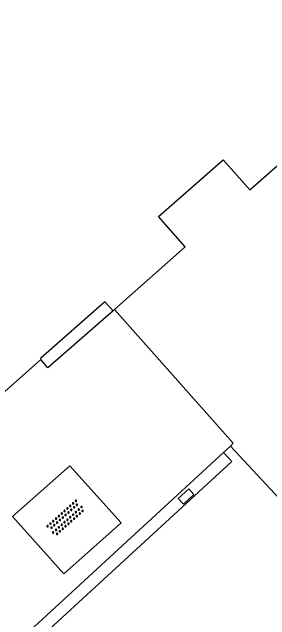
# Model space of a CAD drawing. Extents: x 131000 to 133013, y 393000 to 396501.
# Drawn here: x 131285.15 to 131298.68, y 395200.43 to 395232.38 of the extents above; entities that cross this region are included whole.
import ezdxf

# ---------------------------------------------------------------- set-up
doc = ezdxf.new("R2010")
doc.units = 0
for name, color, linetype in [('gg-afsc-hekwerk', 7, 'Continuous'), ('gg-bbg-hoofdgebouw', 7, 'Continuous'), ('gg-bbg-luifel en loopbrug', 7, 'Continuous'), ('gg-knt-verharding', 7, 'Continuous'), ('gt-symb-kolk center center', 7, 'Continuous'), ('gt-symb-overige verharding', 7, 'Continuous')]:
    doc.layers.add(name, color=color, linetype=linetype)

# ---------------------------------------------------------------- blocks, each defined once
blk = doc.blocks.new('gt0-KOLKCC')
at = {"layer": 'gt-symb-kolk center center'}
blk.add_lwpolyline([(-0.375, 0.2), (0.375, 0.2), (0.375, -0.2), (-0.375, -0.2)], close=True, dxfattribs=at)
blk = doc.blocks.new('gt0-OVH')
at = {"layer": 'gt-symb-overige verharding'}
for points in [[(-0.972, 0.298), (-0.967, 0.308), (-0.965, 0.319), (-0.966, 0.33), (-0.971, 0.34), (-0.978, 0.348), (-0.988, 0.353), (-0.999, 0.355), (-1.01, 0.354), (-1.02, 0.349), (-1.028, 0.342), (-1.033, 0.332), (-1.035, 0.321), (-1.034, 0.31), (-1.029, 0.3), (-1.022, 0.292), (-1.012, 0.287), (-1.001, 0.285), (-0.99, 0.286), (-0.98, 0.291)], [(-0.772, 0.298), (-0.767, 0.308), (-0.765, 0.319), (-0.766, 0.33), (-0.771, 0.34), (-0.778, 0.348), (-0.788, 0.353), (-0.799, 0.355), (-0.81, 0.354), (-0.82, 0.349), (-0.828, 0.342), (-0.833, 0.332), (-0.835, 0.321), (-0.834, 0.31), (-0.829, 0.3), (-0.822, 0.292), (-0.812, 0.287), (-0.801, 0.285), (-0.79, 0.286), (-0.78, 0.291)], [(-0.572, 0.298), (-0.567, 0.308), (-0.565, 0.319), (-0.566, 0.33), (-0.571, 0.34), (-0.578, 0.348), (-0.588, 0.353), (-0.599, 0.355), (-0.61, 0.354), (-0.62, 0.349), (-0.628, 0.342), (-0.633, 0.332), (-0.635, 0.321), (-0.634, 0.31), (-0.629, 0.3), (-0.622, 0.292), (-0.612, 0.287), (-0.601, 0.285), (-0.59, 0.286), (-0.58, 0.291)], [(-0.372, 0.298), (-0.367, 0.308), (-0.365, 0.319), (-0.366, 0.33), (-0.371, 0.34), (-0.378, 0.348), (-0.388, 0.353), (-0.399, 0.355), (-0.41, 0.354), (-0.42, 0.349), (-0.428, 0.342), (-0.433, 0.332), (-0.435, 0.321), (-0.434, 0.31), (-0.429, 0.3), (-0.422, 0.292), (-0.412, 0.287), (-0.401, 0.285), (-0.39, 0.286), (-0.38, 0.291)], [(-0.172, 0.298), (-0.167, 0.308), (-0.165, 0.319), (-0.166, 0.33), (-0.171, 0.34), (-0.178, 0.348), (-0.188, 0.353), (-0.199, 0.355), (-0.21, 0.354), (-0.22, 0.349), (-0.228, 0.342), (-0.233, 0.332), (-0.235, 0.321), (-0.234, 0.31), (-0.229, 0.3), (-0.222, 0.292), (-0.212, 0.287), (-0.201, 0.285), (-0.19, 0.286), (-0.18, 0.291)], [(0.028, 0.298), (0.033, 0.308), (0.035, 0.319), (0.034, 0.33), (0.029, 0.34), (0.022, 0.348), (0.012, 0.353), (0.001, 0.355), (-0.01, 0.354), (-0.02, 0.349), (-0.028, 0.342), (-0.033, 0.332), (-0.035, 0.321), (-0.034, 0.31), (-0.029, 0.3), (-0.022, 0.292), (-0.012, 0.287), (-0.001, 0.285), (0.01, 0.286), (0.02, 0.291)], [(0.228, 0.298), (0.233, 0.308), (0.235, 0.319), (0.234, 0.33), (0.229, 0.34), (0.222, 0.348), (0.212, 0.353), (0.201, 0.355), (0.19, 0.354), (0.18, 0.349), (0.172, 0.342), (0.167, 0.332), (0.165, 0.321), (0.166, 0.31), (0.171, 0.3), (0.178, 0.292), (0.188, 0.287), (0.199, 0.285), (0.21, 0.286), (0.22, 0.291)], [(0.428, 0.298), (0.433, 0.308), (0.435, 0.319), (0.434, 0.33), (0.429, 0.34), (0.422, 0.348), (0.412, 0.353), (0.401, 0.355), (0.39, 0.354), (0.38, 0.349), (0.372, 0.342), (0.367, 0.332), (0.365, 0.321), (0.366, 0.31), (0.371, 0.3), (0.378, 0.292), (0.388, 0.287), (0.399, 0.285), (0.41, 0.286), (0.42, 0.291)], [(0.628, 0.298), (0.633, 0.308), (0.635, 0.319), (0.634, 0.33), (0.629, 0.34), (0.622, 0.348), (0.612, 0.353), (0.601, 0.355), (0.59, 0.354), (0.58, 0.349), (0.572, 0.342), (0.567, 0.332), (0.565, 0.321), (0.566, 0.31), (0.571, 0.3), (0.578, 0.292), (0.588, 0.287), (0.599, 0.285), (0.61, 0.286), (0.62, 0.291)], [(0.828, 0.298), (0.833, 0.308), (0.835, 0.319), (0.834, 0.33), (0.829, 0.34), (0.822, 0.348), (0.812, 0.353), (0.801, 0.355), (0.79, 0.354), (0.78, 0.349), (0.772, 0.342), (0.767, 0.332), (0.765, 0.321), (0.766, 0.31), (0.771, 0.3), (0.778, 0.292), (0.788, 0.287), (0.799, 0.285), (0.81, 0.286), (0.82, 0.291)], [(1.028, 0.298), (1.033, 0.308), (1.035, 0.319), (1.034, 0.33), (1.029, 0.34), (1.022, 0.348), (1.012, 0.353), (1.001, 0.355), (0.99, 0.354), (0.98, 0.349), (0.972, 0.342), (0.967, 0.332), (0.965, 0.321), (0.966, 0.31), (0.971, 0.3), (0.978, 0.292), (0.988, 0.287), (0.999, 0.285), (1.01, 0.286), (1.02, 0.291)], [(-0.872, 0.106), (-0.867, 0.116), (-0.865, 0.126), (-0.866, 0.137), (-0.871, 0.147), (-0.878, 0.156), (-0.888, 0.161), (-0.899, 0.163), (-0.91, 0.162), (-0.92, 0.157), (-0.928, 0.15), (-0.933, 0.14), (-0.935, 0.129), (-0.934, 0.118), (-0.929, 0.108), (-0.922, 0.1), (-0.912, 0.095), (-0.901, 0.092), (-0.89, 0.094), (-0.88, 0.098)], [(-0.672, 0.106), (-0.667, 0.116), (-0.665, 0.126), (-0.666, 0.137), (-0.671, 0.147), (-0.678, 0.156), (-0.688, 0.161), (-0.699, 0.163), (-0.71, 0.162), (-0.72, 0.157), (-0.728, 0.15), (-0.733, 0.14), (-0.735, 0.129), (-0.734, 0.118), (-0.729, 0.108), (-0.722, 0.1), (-0.712, 0.095), (-0.701, 0.092), (-0.69, 0.094), (-0.68, 0.098)], [(-0.472, 0.106), (-0.467, 0.116), (-0.465, 0.126), (-0.466, 0.137), (-0.471, 0.147), (-0.478, 0.156), (-0.488, 0.161), (-0.499, 0.163), (-0.51, 0.162), (-0.52, 0.157), (-0.528, 0.15), (-0.533, 0.14), (-0.535, 0.129), (-0.534, 0.118), (-0.529, 0.108), (-0.522, 0.1), (-0.512, 0.095), (-0.501, 0.092), (-0.49, 0.094), (-0.48, 0.098)], [(-0.272, 0.106), (-0.267, 0.116), (-0.265, 0.126), (-0.266, 0.137), (-0.271, 0.147), (-0.278, 0.156), (-0.288, 0.161), (-0.299, 0.163), (-0.31, 0.162), (-0.32, 0.157), (-0.328, 0.15), (-0.333, 0.14), (-0.335, 0.129), (-0.334, 0.118), (-0.329, 0.108), (-0.322, 0.1), (-0.312, 0.095), (-0.301, 0.092), (-0.29, 0.094), (-0.28, 0.098)], [(-0.072, 0.106), (-0.067, 0.116), (-0.065, 0.126), (-0.066, 0.137), (-0.071, 0.147), (-0.078, 0.156), (-0.088, 0.161), (-0.099, 0.163), (-0.11, 0.162), (-0.12, 0.157), (-0.128, 0.15), (-0.133, 0.14), (-0.135, 0.129), (-0.134, 0.118), (-0.129, 0.108), (-0.122, 0.1), (-0.112, 0.095), (-0.101, 0.092), (-0.09, 0.094), (-0.08, 0.098)], [(0.128, 0.106), (0.133, 0.116), (0.135, 0.126), (0.134, 0.137), (0.129, 0.147), (0.122, 0.156), (0.112, 0.161), (0.101, 0.163), (0.09, 0.162), (0.08, 0.157), (0.072, 0.15), (0.067, 0.14), (0.065, 0.129), (0.066, 0.118), (0.071, 0.108), (0.078, 0.1), (0.088, 0.095), (0.099, 0.092), (0.11, 0.094), (0.12, 0.098)], [(0.328, 0.106), (0.333, 0.116), (0.335, 0.126), (0.334, 0.137), (0.329, 0.147), (0.322, 0.156), (0.312, 0.161), (0.301, 0.163), (0.29, 0.162), (0.28, 0.157), (0.272, 0.15), (0.267, 0.14), (0.265, 0.129), (0.266, 0.118), (0.271, 0.108), (0.278, 0.1), (0.288, 0.095), (0.299, 0.092), (0.31, 0.094), (0.32, 0.098)], [(0.528, 0.106), (0.533, 0.116), (0.535, 0.126), (0.534, 0.137), (0.529, 0.147), (0.522, 0.156), (0.512, 0.161), (0.501, 0.163), (0.49, 0.162), (0.48, 0.157), (0.472, 0.15), (0.467, 0.14), (0.465, 0.129), (0.466, 0.118), (0.471, 0.108), (0.478, 0.1), (0.488, 0.095), (0.499, 0.092), (0.51, 0.094), (0.52, 0.098)], [(0.728, 0.106), (0.733, 0.116), (0.735, 0.126), (0.734, 0.137), (0.729, 0.147), (0.722, 0.156), (0.712, 0.161), (0.701, 0.163), (0.69, 0.162), (0.68, 0.157), (0.672, 0.15), (0.667, 0.14), (0.665, 0.129), (0.666, 0.118), (0.671, 0.108), (0.678, 0.1), (0.688, 0.095), (0.699, 0.092), (0.71, 0.094), (0.72, 0.098)], [(0.928, 0.106), (0.933, 0.116), (0.935, 0.126), (0.934, 0.137), (0.929, 0.147), (0.922, 0.156), (0.912, 0.161), (0.901, 0.163), (0.89, 0.162), (0.88, 0.157), (0.872, 0.15), (0.867, 0.14), (0.865, 0.129), (0.866, 0.118), (0.871, 0.108), (0.878, 0.1), (0.888, 0.095), (0.899, 0.092), (0.91, 0.094), (0.92, 0.098)], [(-0.972, -0.142), (-0.967, -0.132), (-0.965, -0.121), (-0.966, -0.11), (-0.971, -0.1), (-0.978, -0.092), (-0.988, -0.087), (-0.999, -0.085), (-1.01, -0.086), (-1.02, -0.091), (-1.028, -0.098), (-1.033, -0.108), (-1.035, -0.119), (-1.034, -0.13), (-1.029, -0.14), (-1.022, -0.148), (-1.012, -0.153), (-1.001, -0.155), (-0.99, -0.154), (-0.98, -0.149)], [(-0.872, -0.334), (-0.867, -0.324), (-0.865, -0.314), (-0.866, -0.303), (-0.871, -0.293), (-0.878, -0.284), (-0.888, -0.279), (-0.899, -0.277), (-0.91, -0.278), (-0.92, -0.283), (-0.928, -0.29), (-0.933, -0.3), (-0.935, -0.311), (-0.934, -0.322), (-0.929, -0.332), (-0.922, -0.34), (-0.912, -0.345), (-0.901, -0.348), (-0.89, -0.346), (-0.88, -0.342)], [(-0.772, -0.142), (-0.767, -0.132), (-0.765, -0.121), (-0.766, -0.11), (-0.771, -0.1), (-0.778, -0.092), (-0.788, -0.087), (-0.799, -0.085), (-0.81, -0.086), (-0.82, -0.091), (-0.828, -0.098), (-0.833, -0.108), (-0.835, -0.119), (-0.834, -0.13), (-0.829, -0.14), (-0.822, -0.148), (-0.812, -0.153), (-0.801, -0.155), (-0.79, -0.154), (-0.78, -0.149)], [(-0.672, -0.334), (-0.667, -0.324), (-0.665, -0.314), (-0.666, -0.303), (-0.671, -0.293), (-0.678, -0.284), (-0.688, -0.279), (-0.699, -0.277), (-0.71, -0.278), (-0.72, -0.283), (-0.728, -0.29), (-0.733, -0.3), (-0.735, -0.311), (-0.734, -0.322), (-0.729, -0.332), (-0.722, -0.34), (-0.712, -0.345), (-0.701, -0.348), (-0.69, -0.346), (-0.68, -0.342)], [(-0.572, -0.142), (-0.567, -0.132), (-0.565, -0.121), (-0.566, -0.11), (-0.571, -0.1), (-0.578, -0.092), (-0.588, -0.087), (-0.599, -0.085), (-0.61, -0.086), (-0.62, -0.091), (-0.628, -0.098), (-0.633, -0.108), (-0.635, -0.119), (-0.634, -0.13), (-0.629, -0.14), (-0.622, -0.148), (-0.612, -0.153), (-0.601, -0.155), (-0.59, -0.154), (-0.58, -0.149)], [(-0.472, -0.334), (-0.467, -0.324), (-0.465, -0.314), (-0.466, -0.303), (-0.471, -0.293), (-0.478, -0.284), (-0.488, -0.279), (-0.499, -0.277), (-0.51, -0.278), (-0.52, -0.283), (-0.528, -0.29), (-0.533, -0.3), (-0.535, -0.311), (-0.534, -0.322), (-0.529, -0.332), (-0.522, -0.34), (-0.512, -0.345), (-0.501, -0.348), (-0.49, -0.346), (-0.48, -0.342)], [(-0.372, -0.142), (-0.367, -0.132), (-0.365, -0.121), (-0.366, -0.11), (-0.371, -0.1), (-0.378, -0.092), (-0.388, -0.087), (-0.399, -0.085), (-0.41, -0.086), (-0.42, -0.091), (-0.428, -0.098), (-0.433, -0.108), (-0.435, -0.119), (-0.434, -0.13), (-0.429, -0.14), (-0.422, -0.148), (-0.412, -0.153), (-0.401, -0.155), (-0.39, -0.154), (-0.38, -0.149)], [(-0.272, -0.334), (-0.267, -0.324), (-0.265, -0.314), (-0.266, -0.303), (-0.271, -0.293), (-0.278, -0.284), (-0.288, -0.279), (-0.299, -0.277), (-0.31, -0.278), (-0.32, -0.283), (-0.328, -0.29), (-0.333, -0.3), (-0.335, -0.311), (-0.334, -0.322), (-0.329, -0.332), (-0.322, -0.34), (-0.312, -0.345), (-0.301, -0.348), (-0.29, -0.346), (-0.28, -0.342)], [(-0.172, -0.142), (-0.167, -0.132), (-0.165, -0.121), (-0.166, -0.11), (-0.171, -0.1), (-0.178, -0.092), (-0.188, -0.087), (-0.199, -0.085), (-0.21, -0.086), (-0.22, -0.091), (-0.228, -0.098), (-0.233, -0.108), (-0.235, -0.119), (-0.234, -0.13), (-0.229, -0.14), (-0.222, -0.148), (-0.212, -0.153), (-0.201, -0.155), (-0.19, -0.154), (-0.18, -0.149)], [(-0.072, -0.334), (-0.067, -0.324), (-0.065, -0.314), (-0.066, -0.303), (-0.071, -0.293), (-0.078, -0.284), (-0.088, -0.279), (-0.099, -0.277), (-0.11, -0.278), (-0.12, -0.283), (-0.128, -0.29), (-0.133, -0.3), (-0.135, -0.311), (-0.134, -0.322), (-0.129, -0.332), (-0.122, -0.34), (-0.112, -0.345), (-0.101, -0.348), (-0.09, -0.346), (-0.08, -0.342)], [(0.028, -0.142), (0.033, -0.132), (0.035, -0.121), (0.034, -0.11), (0.029, -0.1), (0.022, -0.092), (0.012, -0.087), (0.001, -0.085), (-0.01, -0.086), (-0.02, -0.091), (-0.028, -0.098), (-0.033, -0.108), (-0.035, -0.119), (-0.034, -0.13), (-0.029, -0.14), (-0.022, -0.148), (-0.012, -0.153), (-0.001, -0.155), (0.01, -0.154), (0.02, -0.149)], [(0.128, -0.334), (0.133, -0.324), (0.135, -0.314), (0.134, -0.303), (0.129, -0.293), (0.122, -0.284), (0.112, -0.279), (0.101, -0.277), (0.09, -0.278), (0.08, -0.283), (0.072, -0.29), (0.067, -0.3), (0.065, -0.311), (0.066, -0.322), (0.071, -0.332), (0.078, -0.34), (0.088, -0.345), (0.099, -0.348), (0.11, -0.346), (0.12, -0.342)], [(0.228, -0.142), (0.233, -0.132), (0.235, -0.121), (0.234, -0.11), (0.229, -0.1), (0.222, -0.092), (0.212, -0.087), (0.201, -0.085), (0.19, -0.086), (0.18, -0.091), (0.172, -0.098), (0.167, -0.108), (0.165, -0.119), (0.166, -0.13), (0.171, -0.14), (0.178, -0.148), (0.188, -0.153), (0.199, -0.155), (0.21, -0.154), (0.22, -0.149)], [(0.328, -0.334), (0.333, -0.324), (0.335, -0.314), (0.334, -0.303), (0.329, -0.293), (0.322, -0.284), (0.312, -0.279), (0.301, -0.277), (0.29, -0.278), (0.28, -0.283), (0.272, -0.29), (0.267, -0.3), (0.265, -0.311), (0.266, -0.322), (0.271, -0.332), (0.278, -0.34), (0.288, -0.345), (0.299, -0.348), (0.31, -0.346), (0.32, -0.342)], [(0.428, -0.142), (0.433, -0.132), (0.435, -0.121), (0.434, -0.11), (0.429, -0.1), (0.422, -0.092), (0.412, -0.087), (0.401, -0.085), (0.39, -0.086), (0.38, -0.091), (0.372, -0.098), (0.367, -0.108), (0.365, -0.119), (0.366, -0.13), (0.371, -0.14), (0.378, -0.148), (0.388, -0.153), (0.399, -0.155), (0.41, -0.154), (0.42, -0.149)], [(0.528, -0.334), (0.533, -0.324), (0.535, -0.314), (0.534, -0.303), (0.529, -0.293), (0.522, -0.284), (0.512, -0.279), (0.501, -0.277), (0.49, -0.278), (0.48, -0.283), (0.472, -0.29), (0.467, -0.3), (0.465, -0.311), (0.466, -0.322), (0.471, -0.332), (0.478, -0.34), (0.488, -0.345), (0.499, -0.348), (0.51, -0.346), (0.52, -0.342)], [(0.628, -0.142), (0.633, -0.132), (0.635, -0.121), (0.634, -0.11), (0.629, -0.1), (0.622, -0.092), (0.612, -0.087), (0.601, -0.085), (0.59, -0.086), (0.58, -0.091), (0.572, -0.098), (0.567, -0.108), (0.565, -0.119), (0.566, -0.13), (0.571, -0.14), (0.578, -0.148), (0.588, -0.153), (0.599, -0.155), (0.61, -0.154), (0.62, -0.149)], [(0.728, -0.334), (0.733, -0.324), (0.735, -0.314), (0.734, -0.303), (0.729, -0.293), (0.722, -0.284), (0.712, -0.279), (0.701, -0.277), (0.69, -0.278), (0.68, -0.283), (0.672, -0.29), (0.667, -0.3), (0.665, -0.311), (0.666, -0.322), (0.671, -0.332), (0.678, -0.34), (0.688, -0.345), (0.699, -0.348), (0.71, -0.346), (0.72, -0.342)], [(0.828, -0.142), (0.833, -0.132), (0.835, -0.121), (0.834, -0.11), (0.829, -0.1), (0.822, -0.092), (0.812, -0.087), (0.801, -0.085), (0.79, -0.086), (0.78, -0.091), (0.772, -0.098), (0.767, -0.108), (0.765, -0.119), (0.766, -0.13), (0.771, -0.14), (0.778, -0.148), (0.788, -0.153), (0.799, -0.155), (0.81, -0.154), (0.82, -0.149)], [(0.928, -0.334), (0.933, -0.324), (0.935, -0.314), (0.934, -0.303), (0.929, -0.293), (0.922, -0.284), (0.912, -0.279), (0.901, -0.277), (0.89, -0.278), (0.88, -0.283), (0.872, -0.29), (0.867, -0.3), (0.865, -0.311), (0.866, -0.322), (0.871, -0.332), (0.878, -0.34), (0.888, -0.345), (0.899, -0.348), (0.91, -0.346), (0.92, -0.342)], [(1.028, -0.142), (1.033, -0.132), (1.035, -0.121), (1.034, -0.11), (1.029, -0.1), (1.022, -0.092), (1.012, -0.087), (1.001, -0.085), (0.99, -0.086), (0.98, -0.091), (0.972, -0.098), (0.967, -0.108), (0.965, -0.119), (0.966, -0.13), (0.971, -0.14), (0.978, -0.148), (0.988, -0.153), (0.999, -0.155), (1.01, -0.154), (1.02, -0.149)]]:
    blk.add_lwpolyline(points, close=True, dxfattribs=at)

msp = doc.modelspace()

# ---------------------------------------------------------------- linework, layer by layer
at = {"layer": 'gg-afsc-hekwerk'}
for p, q in [((131296.762, 395209.71), (131290.533, 395216.75)), ((131296.606, 395209.566), (131296.762, 395209.71)), ((131296.243, 395209.232), (131296.606, 395209.566)), ((131262.978, 395178.562), (131296.243, 395209.232))]:
    msp.add_line(p, q, dxfattribs=at)
msp.add_lwpolyline([(131328.218, 395232.383), (131302.205, 395203.554), (131296.606, 395209.566)], dxfattribs=at)
at = {"layer": 'gg-bbg-hoofdgebouw'}
msp.add_line((131290.448, 395216.674), (131290.533, 395216.75), dxfattribs=at)
for points in [[(131290.533, 395216.75), (131294.239, 395220.045), (131292.835, 395221.639), (131296.226, 395224.624), (131297.626, 395223.034), (131301.436, 395226.396)], [(131290.448, 395216.674), (131290.023, 395217.154), (131286.632, 395214.167), (131286.666, 395214.129), (131286.648, 395214.113)], [(131268.457, 395201.704), (131269.504, 395200.526), (131280.273, 395210.072), (131281.073, 395209.166), (131286.648, 395214.113)]]:
    msp.add_lwpolyline(points, dxfattribs=at)
at = {"layer": 'gg-bbg-luifel en loopbrug'}
msp.add_lwpolyline([(131290.448, 395216.674), (131287.03, 395213.681), (131286.648, 395214.113)], dxfattribs=at)
at = {"layer": 'gg-knt-verharding'}
for points in [[(131256.659, 395173.432), (131261.432, 395176.313), (131296.677, 395208.758), (131296.243, 395209.232)], [(131287.865, 395202.851), (131290.876, 395205.521), (131288.182, 395208.529), (131285.176, 395205.856), (131287.865, 395202.851)]]:
    msp.add_lwpolyline(points, dxfattribs=at)

# ---------------------------------------------------------------- block references
at = {"layer": 'gt-symb-kolk center center', "rotation": -137.39100385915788}
msp.add_blockref('gt0-KOLKCC', (131294.279, 395206.913), dxfattribs=at)
at = {"layer": 'gt-symb-overige verharding', "rotation": 41.919064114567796}
msp.add_blockref('gt0-OVH', (131287.969, 395205.781), dxfattribs=at)

doc.saveas('drawing.dxf')
